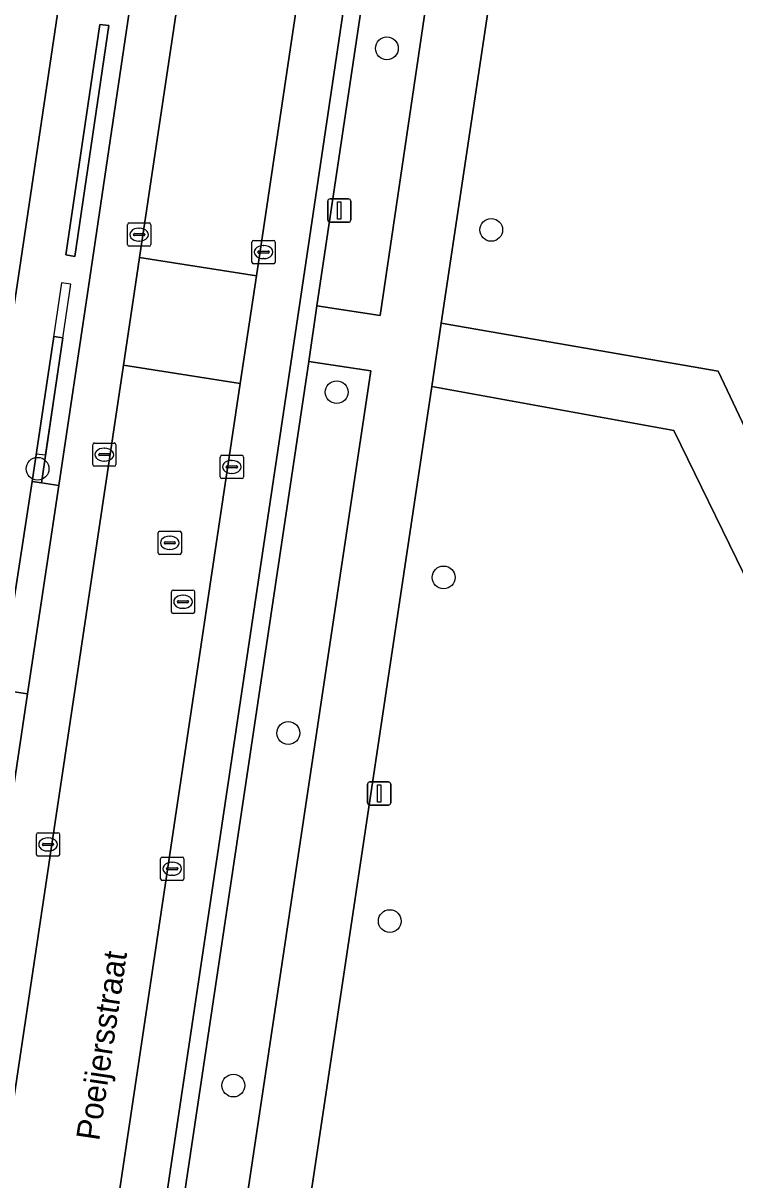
# Model space of a CAD drawing. Extents: x 163008 to 163854, y 382777 to 383982.
# Drawn here: x 163341.84 to 163372.41, y 383111.34 to 383160.98 of the extents above; entities that cross this region are included whole.
import ezdxf

# ---------------------------------------------------------------- set-up
doc = ezdxf.new("R2010")
doc.units = 0
for name, color, linetype in [('IMGEO_Boom', 7, 'Continuous'), ('IMGEO_Erf', 7, 'Continuous'), ('IMGEO_Groenvoorziening', 7, 'Continuous'), ('IMGEO_Haag', 7, 'Continuous'), ('IMGEO_Kolk', 7, 'Continuous'), ('IMGEO_Lichtmast', 7, 'Continuous'), ('IMGEO_Openbare_ruimte_label', 7, 'Continuous'), ('IMGEO_Parkeervlak_open', 7, 'Continuous'), ('IMGEO_Rijbaan_lokaal_gesloten', 7, 'Continuous'), ('IMGEO_Rioolput', 7, 'Continuous'), ('IMGEO_Voetpad_gesloten', 7, 'Continuous'), ('IMGEO_Voetpad_open', 7, 'Continuous')]:
    doc.layers.add(name, color=color, linetype=linetype)

msp = doc.modelspace()

# ---------------------------------------------------------------- linework, layer by layer
at = {"layer": 'IMGEO_Boom'}
for centre in [(163357.465, 383159.9), (163361.95, 383152.109), (163355.31, 383145.144), (163342.463, 383141.856), (163359.903, 383137.194), (163353.231, 383130.514), (163357.589, 383122.443), (163350.872, 383115.385)]:
    msp.add_circle(centre, 0.489, dxfattribs=at)
at = {"layer": 'IMGEO_Erf'}
msp.add_lwpolyline([(163325.006, 383038.94), (163341.637, 383150.129), (163344.666, 383170.44)], dxfattribs=at)
at = {"layer": 'IMGEO_Groenvoorziening'}
msp.add_lwpolyline([(163395.698, 383222.315), (163389.202, 383216.288), (163366.851, 383195.13), (163359.802, 383148.105), (163371.694, 383146.049), (163381.62, 383125.121), (163405.508, 383076.069), (163416.383, 383053.546), (163431.021, 383023.774), (163443.083, 383020.345), (163442.951, 383020.615), (163436.817, 383033.173)], dxfattribs=at)
for points in [[(163363.494, 383191.186), (163360.845, 383191.603), (163354.456, 383148.855), (163357.171, 383148.43)], [(163345.522, 383160.883), (163345.135, 383160.921), (163343.672, 383151.034), (163344.061, 383150.968)], [(163343.545, 383147.48), (163343.153, 383147.538), (163342.226, 383141.307), (163342.623, 383141.247)], [(163356.77, 383146.06), (163354.108, 383146.459), (163339.598, 383049.469), (163342.222, 383049.06)], [(163379.347, 383123.954), (163369.796, 383143.5), (163359.394, 383145.384), (163349.687, 383080.612), (163353.657, 383079.124), (163352.328, 383029.091), (163395.747, 383049.753), (163397.081, 383050.39), (163388.612, 383067.644), (163403.1, 383074.902)]]:
    msp.add_lwpolyline(points, close=True, dxfattribs=at)
at = {"layer": 'IMGEO_Haag'}
for points in [[(163345.522, 383160.883), (163345.135, 383160.921), (163343.672, 383151.034), (163344.061, 383150.968)], [(163343.495, 383149.839), (163342.403, 383142.495), (163342.801, 383142.45), (163343.886, 383149.781)]]:
    msp.add_lwpolyline(points, close=True, dxfattribs=at)
at = {"layer": 'IMGEO_Kolk'}
for p, q in [((163346.323, 383151.479), (163346.323, 383152.331)), ((163346.398, 383152.405), (163347.25, 383152.405)), ((163346.811, 383152.185), (163346.836, 383152.185)), ((163347.324, 383152.331), (163347.324, 383151.479)), ((163346.582, 383151.899), (163346.582, 383151.911)), ((163347.02, 383151.862), (163346.622, 383151.862)), ((163346.625, 383151.948), (163347.023, 383151.948)), ((163347.066, 383151.911), (163347.066, 383151.899)), ((163347.25, 383151.405), (163346.398, 383151.405)), ((163346.834, 383151.625), (163346.809, 383151.625)), ((163351.667, 383150.729), (163351.667, 383151.581)), ((163351.742, 383151.655), (163352.594, 383151.655)), ((163351.969, 383151.198), (163352.367, 383151.198)), ((163352.155, 383151.435), (163352.18, 383151.435)), ((163352.668, 383151.581), (163352.668, 383150.729)), ((163351.926, 383151.149), (163351.926, 383151.161)), ((163352.364, 383151.112), (163351.966, 383151.112)), ((163352.178, 383150.875), (163352.153, 383150.875)), ((163352.41, 383151.161), (163352.41, 383151.149)), ((163352.594, 383150.655), (163351.742, 383150.655)), ((163344.828, 383142.036), (163344.828, 383142.888)), ((163344.903, 383142.962), (163345.755, 383142.962)), ((163345.316, 383142.742), (163345.341, 383142.742)), ((163345.829, 383142.888), (163345.829, 383142.036)), ((163345.087, 383142.456), (163345.087, 383142.468)), ((163345.525, 383142.419), (163345.127, 383142.419)), ((163345.13, 383142.505), (163345.528, 383142.505)), ((163345.571, 383142.468), (163345.571, 383142.456)), ((163350.307, 383141.508), (163350.307, 383142.36)), ((163350.382, 383142.434), (163351.234, 383142.434)), ((163351.308, 383142.36), (163351.308, 383141.508)), ((163345.755, 383141.962), (163344.903, 383141.962)), ((163345.339, 383142.182), (163345.314, 383142.182)), ((163350.566, 383141.928), (163350.566, 383141.94)), ((163351.004, 383141.891), (163350.606, 383141.891)), ((163350.609, 383141.977), (163351.007, 383141.977)), ((163350.795, 383142.214), (163350.82, 383142.214)), ((163351.05, 383141.94), (163351.05, 383141.928)), ((163351.234, 383141.434), (163350.382, 383141.434)), ((163350.818, 383141.654), (163350.793, 383141.654)), ((163342.409, 383125.308), (163342.409, 383126.16)), ((163342.484, 383126.234), (163343.336, 383126.234)), ((163342.897, 383126.014), (163342.922, 383126.014)), ((163343.41, 383126.16), (163343.41, 383125.308)), ((163342.668, 383125.728), (163342.668, 383125.74)), ((163343.106, 383125.691), (163342.708, 383125.691)), ((163342.711, 383125.777), (163343.109, 383125.777)), ((163342.92, 383125.454), (163342.895, 383125.454)), ((163343.152, 383125.74), (163343.152, 383125.728)), ((163343.336, 383125.234), (163342.484, 383125.234)), ((163347.744, 383124.263), (163347.744, 383125.115)), ((163347.819, 383125.189), (163348.671, 383125.189)), ((163348.232, 383124.969), (163348.257, 383124.969)), ((163348.745, 383125.115), (163348.745, 383124.263)), ((163348.003, 383124.683), (163348.003, 383124.695)), ((163348.441, 383124.646), (163348.043, 383124.646)), ((163348.046, 383124.732), (163348.444, 383124.732)), ((163348.255, 383124.409), (163348.23, 383124.409)), ((163348.487, 383124.695), (163348.487, 383124.683)), ((163348.671, 383124.189), (163347.819, 383124.189))]:
    msp.add_line(p, q, dxfattribs=at)
for points in [[(163346.323, 383151.479), (163346.323, 383152.331)], [(163346.398, 383152.405), (163347.25, 383152.405)], [(163347.324, 383152.331), (163347.324, 383151.479)], [(163347.25, 383151.405), (163346.398, 383151.405)], [(163351.667, 383150.729), (163351.667, 383151.581)], [(163351.742, 383151.655), (163352.594, 383151.655)], [(163352.668, 383151.581), (163352.668, 383150.729)], [(163352.594, 383150.655), (163351.742, 383150.655)], [(163344.828, 383142.036), (163344.828, 383142.888)], [(163344.903, 383142.962), (163345.755, 383142.962)], [(163345.829, 383142.888), (163345.829, 383142.036)], [(163350.307, 383141.508), (163350.307, 383142.36)], [(163350.382, 383142.434), (163351.234, 383142.434)], [(163351.308, 383142.36), (163351.308, 383141.508)], [(163345.755, 383141.962), (163344.903, 383141.962)], [(163351.234, 383141.434), (163350.382, 383141.434)], [(163342.409, 383125.308), (163342.409, 383126.16)], [(163342.484, 383126.234), (163343.336, 383126.234)], [(163343.41, 383126.16), (163343.41, 383125.308)], [(163343.336, 383125.234), (163342.484, 383125.234)], [(163347.744, 383124.263), (163347.744, 383125.115)], [(163347.819, 383125.189), (163348.671, 383125.189)], [(163348.745, 383125.115), (163348.745, 383124.263)], [(163348.671, 383124.189), (163347.819, 383124.189)]]:
    msp.add_lwpolyline(points, dxfattribs=at)
for centre, radius, start, end in [((163346.4, 383152.329), 0.0765, 91.552, 178.448), ((163346.4, 383152.329), 0.0765, 91.552, 178.448), ((163347.248, 383152.329), 0.0765, 1.552, 88.448), ((163347.248, 383152.329), 0.0765, 1.552, 88.448), ((163346.622, 383151.908), 0.0403, 85.8775, 175.7526), ((163346.619, 383151.898), 0.0366, 178.938, 274.7102), ((163347.023, 383151.905), 0.043, 264.8664, 352.4533), ((163347.027, 383151.91), 0.0386, 1.7309, 96.639), ((163346.4, 383151.481), 0.0765, 181.552, 268.448), ((163346.4, 383151.481), 0.0765, 181.552, 268.448), ((163347.248, 383151.481), 0.0765, 271.552, 358.448), ((163347.248, 383151.481), 0.0765, 271.552, 358.448), ((163351.744, 383151.579), 0.0765, 91.552, 178.448), ((163351.744, 383151.579), 0.0765, 91.552, 178.448), ((163351.966, 383151.158), 0.0403, 85.8775, 175.7526), ((163352.371, 383151.16), 0.0386, 1.7309, 96.639), ((163352.592, 383151.579), 0.0765, 1.552, 88.448), ((163352.592, 383151.579), 0.0765, 1.552, 88.448), ((163351.744, 383150.731), 0.0765, 181.552, 268.448), ((163351.744, 383150.731), 0.0765, 181.552, 268.448), ((163351.963, 383151.148), 0.0366, 178.938, 274.7102), ((163352.367, 383151.155), 0.043, 264.8664, 352.4533), ((163352.592, 383150.731), 0.0765, 271.552, 358.448), ((163352.592, 383150.731), 0.0765, 271.552, 358.448), ((163344.905, 383142.886), 0.0765, 91.552, 178.448), ((163344.905, 383142.886), 0.0765, 91.552, 178.448), ((163345.753, 383142.886), 0.0765, 1.552, 88.448), ((163345.753, 383142.886), 0.0765, 1.552, 88.448), ((163345.127, 383142.465), 0.0403, 85.8775, 175.7526), ((163345.124, 383142.455), 0.0366, 178.938, 274.7102), ((163345.528, 383142.462), 0.043, 264.8664, 352.4533), ((163345.532, 383142.467), 0.0386, 1.7309, 96.639), ((163350.384, 383142.358), 0.0765, 91.552, 178.448), ((163350.384, 383142.358), 0.0765, 91.552, 178.448), ((163351.232, 383142.358), 0.0765, 1.552, 88.448), ((163351.232, 383142.358), 0.0765, 1.552, 88.448), ((163344.905, 383142.038), 0.0765, 181.552, 268.448), ((163344.905, 383142.038), 0.0765, 181.552, 268.448), ((163345.753, 383142.038), 0.0765, 271.552, 358.448), ((163345.753, 383142.038), 0.0765, 271.552, 358.448), ((163350.606, 383141.937), 0.0403, 85.8775, 175.7526), ((163350.603, 383141.927), 0.0366, 178.938, 274.7102), ((163351.007, 383141.934), 0.043, 264.8664, 352.4533), ((163351.011, 383141.939), 0.0386, 1.7309, 96.639), ((163350.384, 383141.51), 0.0765, 181.552, 268.448), ((163350.384, 383141.51), 0.0765, 181.552, 268.448), ((163351.232, 383141.51), 0.0765, 271.552, 358.448), ((163351.232, 383141.51), 0.0765, 271.552, 358.448), ((163342.486, 383126.158), 0.0765, 91.552, 178.448), ((163342.486, 383126.158), 0.0765, 91.552, 178.448), ((163343.334, 383126.158), 0.0765, 1.552, 88.448), ((163343.334, 383126.158), 0.0765, 1.552, 88.448), ((163342.708, 383125.737), 0.0403, 85.8775, 175.7526), ((163342.705, 383125.727), 0.0366, 178.938, 274.7102), ((163343.109, 383125.734), 0.043, 264.8664, 352.4533), ((163343.113, 383125.739), 0.0386, 1.7309, 96.639), ((163342.486, 383125.31), 0.0765, 181.552, 268.448), ((163342.486, 383125.31), 0.0765, 181.552, 268.448), ((163343.334, 383125.31), 0.0765, 271.552, 358.448), ((163343.334, 383125.31), 0.0765, 271.552, 358.448), ((163347.821, 383125.113), 0.0765, 91.552, 178.448), ((163347.821, 383125.113), 0.0765, 91.552, 178.448), ((163348.669, 383125.113), 0.0765, 1.552, 88.448), ((163348.669, 383125.113), 0.0765, 1.552, 88.448), ((163348.043, 383124.692), 0.0403, 85.8775, 175.7526), ((163348.04, 383124.682), 0.0366, 178.938, 274.7102), ((163348.444, 383124.689), 0.043, 264.8664, 352.4533), ((163348.448, 383124.694), 0.0386, 1.7309, 96.639), ((163347.821, 383124.265), 0.0765, 181.552, 268.448), ((163347.821, 383124.265), 0.0765, 181.552, 268.448), ((163348.669, 383124.265), 0.0765, 271.552, 358.448), ((163348.669, 383124.265), 0.0765, 271.552, 358.448)]:
    msp.add_arc(centre, radius, start, end, dxfattribs=at)
for centre, major_axis, ratio, start_param, end_param in [((163346.81, 383151.905), (-0.387, 0.002), 0.722429, 4.712389, 7.853982), ((163346.835, 383151.905), (-0.39, 0.002), 0.717154, 1.570796, 4.712389), ((163352.154, 383151.155), (-0.387, 0.002), 0.722429, 4.712389, 7.853982), ((163352.179, 383151.155), (-0.39, 0.002), 0.717154, 1.570796, 4.712389), ((163345.315, 383142.462), (-0.387, 0.002), 0.722429, 4.712389, 7.853982), ((163345.34, 383142.462), (-0.39, 0.002), 0.717154, 1.570796, 4.712389), ((163350.794, 383141.934), (-0.387, 0.002), 0.722429, 4.712389, 7.853982), ((163350.819, 383141.934), (-0.39, 0.002), 0.717154, 1.570796, 4.712389), ((163342.896, 383125.734), (-0.387, 0.002), 0.722429, 4.712389, 7.853982), ((163342.921, 383125.734), (-0.39, 0.002), 0.717154, 1.570796, 4.712389), ((163348.231, 383124.689), (-0.387, 0.002), 0.722429, 4.712389, 7.853982), ((163348.256, 383124.689), (-0.39, 0.002), 0.717154, 1.570796, 4.712389)]:
    msp.add_ellipse(centre, major_axis=major_axis, ratio=ratio, start_param=start_param, end_param=end_param, dxfattribs=at)
at = {"layer": 'IMGEO_Lichtmast'}
for p, q in [((163354.923, 383152.539), (163354.923, 383153.339)), ((163354.923, 383153.339), (163354.923, 383152.539)), ((163355.023, 383153.439), (163355.813, 383153.439)), ((163355.813, 383153.439), (163355.023, 383153.439)), ((163355.913, 383153.339), (163355.913, 383152.539)), ((163355.913, 383152.539), (163355.913, 383153.339)), ((163355.813, 383152.439), (163355.023, 383152.439)), ((163355.023, 383152.439), (163355.813, 383152.439)), ((163356.739, 383128.418), (163357.529, 383128.418)), ((163357.529, 383128.418), (163356.739, 383128.418)), ((163356.639, 383127.518), (163356.639, 383128.318)), ((163356.639, 383128.318), (163356.639, 383127.518)), ((163357.629, 383128.318), (163357.629, 383127.518)), ((163357.629, 383127.518), (163357.629, 383128.318)), ((163357.529, 383127.418), (163356.739, 383127.418)), ((163356.739, 383127.418), (163357.529, 383127.418))]:
    msp.add_line(p, q, dxfattribs=at)
for points in [[(163355.343, 383153.314), (163355.493, 383153.314), (163355.493, 383152.564), (163355.343, 383152.564), (163355.343, 383153.314)], [(163357.059, 383128.293), (163357.209, 383128.293), (163357.209, 383127.543), (163357.059, 383127.543), (163357.059, 383128.293)]]:
    msp.add_lwpolyline(points, dxfattribs=at)
for centre, start, end in [((163355.023, 383153.339), 90, 180), ((163355.023, 383153.339), 90, 180), ((163355.813, 383153.339), 0, 90), ((163355.813, 383153.339), 360, 90), ((163355.023, 383152.539), 180, 270), ((163355.023, 383152.539), 180, 270), ((163355.813, 383152.539), 270, 0), ((163355.813, 383152.539), 270, 0), ((163356.739, 383128.318), 90, 180), ((163356.739, 383128.318), 90, 180), ((163357.529, 383128.318), 0, 90), ((163357.529, 383128.318), 360, 90), ((163356.739, 383127.518), 180, 270), ((163356.739, 383127.518), 180, 270), ((163357.529, 383127.518), 270, 0), ((163357.529, 383127.518), 270, 0)]:
    msp.add_arc(centre, 0.1, start, end, dxfattribs=at)
at = {"layer": 'IMGEO_Parkeervlak_open'}
for points in [[(163359.594, 383237.191), (163353.206, 383238.156), (163353.059, 383236.624), (163354.474, 383236.052), (163353.959, 383232.549), (163352.699, 383224.192), (163350.745, 383211.225), (163350.535, 383209.802), (163350.513, 383209.655), (163344.964, 383172.44), (163344.666, 383170.44), (163341.637, 383150.129), (163325.006, 383038.94), (163324.506, 383036.205), (163323.355, 383028.546), (163322.78, 383023.472), (163322.281, 383020.078), (163327.116, 383019.173), (163327.994, 383024.746), (163328.1, 383025.321)], [(163364.444, 383233.751), (163358.072, 383191.74), (163351.868, 383150.133), (163351.16, 383145.514), (163333.064, 383024.594)], [(163353.723, 383148.969), (163360.066, 383191.606), (163365.933, 383230.19), (163365.957, 383230.31)], [(163343.153, 383147.538), (163343.545, 383147.48), (163342.623, 383141.247), (163343.37, 383141.133), (163344.647, 383149.662), (163347.799, 383170.932), (163347.005, 383171.031), (163345.665, 383162.083), (163345.314, 383162.138), (163346.651, 383171.089), (163347.362, 383176.105), (163348.462, 383183.541), (163348.903, 383183.473), (163347.757, 383176.054), (163348.517, 383175.956), (163348.536, 383176.083), (163352.909, 383204.665)], [(163335.498, 383027.101), (163353.723, 383148.969)], [(163336.468, 383103.432), (163337.704, 383111.517), (163339.334, 383122.331), (163339.778, 383122.237), (163338.168, 383111.467), (163338.907, 383111.332), (163342.03, 383132.19), (163341.271, 383132.306), (163339.948, 383123.467), (163339.502, 383123.514), (163340.86, 383132.369), (163342.226, 383141.307), (163343.153, 383147.538)]]:
    msp.add_lwpolyline(points, dxfattribs=at)
for points in [[(163338.907, 383111.332), (163340.877, 383111.094), (163346.155, 383146.302), (163346.845, 383150.922), (163349.786, 383170.627), (163347.799, 383170.932), (163344.647, 383149.662), (163343.37, 383141.133), (163342.03, 383132.19)], [(163345.135, 383160.921), (163345.522, 383160.883), (163344.061, 383150.968), (163343.672, 383151.034)]]:
    msp.add_lwpolyline(points, close=True, dxfattribs=at)
at = {"layer": 'IMGEO_Rijbaan_lokaal_gesloten'}
for points in [[(163359.373, 383234.322), (163356.488, 383215.31), (163354.869, 383204.321), (163350.559, 383175.806), (163349.786, 383170.627), (163346.845, 383150.922), (163351.868, 383150.133), (163358.072, 383191.74), (163364.444, 383233.751)], [(163346.845, 383150.922), (163346.155, 383146.302), (163351.16, 383145.514), (163351.868, 383150.133)], [(163333.064, 383024.594), (163351.16, 383145.514), (163346.155, 383146.302), (163340.877, 383111.094), (163339.666, 383103.012), (163335.675, 383076.387), (163334.357, 383067.599), (163328.173, 383025.814), (163328.1, 383025.321)]]:
    msp.add_lwpolyline(points, close=True, dxfattribs=at)
at = {"layer": 'IMGEO_Rioolput'}
for p, q in [((163347.639, 383138.251), (163347.639, 383139.103)), ((163347.714, 383139.177), (163348.566, 383139.177)), ((163348.127, 383138.957), (163348.152, 383138.957)), ((163348.64, 383139.103), (163348.64, 383138.251)), ((163347.898, 383138.671), (163347.898, 383138.683)), ((163348.336, 383138.634), (163347.938, 383138.634)), ((163347.941, 383138.72), (163348.339, 383138.72)), ((163348.15, 383138.397), (163348.125, 383138.397)), ((163348.382, 383138.683), (163348.382, 383138.671)), ((163348.566, 383138.177), (163347.714, 383138.177)), ((163348.208, 383135.722), (163348.208, 383136.574)), ((163348.283, 383136.648), (163349.135, 383136.648)), ((163348.696, 383136.428), (163348.721, 383136.428)), ((163349.209, 383136.574), (163349.209, 383135.722)), ((163348.467, 383136.142), (163348.467, 383136.154)), ((163348.905, 383136.105), (163348.507, 383136.105)), ((163348.51, 383136.191), (163348.908, 383136.191)), ((163348.719, 383135.868), (163348.694, 383135.868)), ((163348.951, 383136.154), (163348.951, 383136.142)), ((163349.135, 383135.648), (163348.283, 383135.648))]:
    msp.add_line(p, q, dxfattribs=at)
for points in [[(163347.639, 383138.251), (163347.639, 383139.103)], [(163347.714, 383139.177), (163348.566, 383139.177)], [(163348.64, 383139.103), (163348.64, 383138.251)], [(163348.566, 383138.177), (163347.714, 383138.177)], [(163348.208, 383135.722), (163348.208, 383136.574)], [(163348.283, 383136.648), (163349.135, 383136.648)], [(163349.209, 383136.574), (163349.209, 383135.722)], [(163349.135, 383135.648), (163348.283, 383135.648)]]:
    msp.add_lwpolyline(points, dxfattribs=at)
for centre, radius, start, end in [((163347.716, 383139.101), 0.0765, 91.552, 178.448), ((163347.716, 383139.101), 0.0765, 91.552, 178.448), ((163348.564, 383139.101), 0.0765, 1.552, 88.448), ((163348.564, 383139.101), 0.0765, 1.552, 88.448), ((163347.938, 383138.68), 0.0403, 85.8775, 175.7526), ((163347.935, 383138.67), 0.0366, 178.938, 274.7102), ((163348.339, 383138.677), 0.043, 264.8664, 352.4533), ((163348.343, 383138.682), 0.0386, 1.7309, 96.639), ((163347.716, 383138.253), 0.0765, 181.552, 268.448), ((163347.716, 383138.253), 0.0765, 181.552, 268.448), ((163348.564, 383138.253), 0.0765, 271.552, 358.448), ((163348.564, 383138.253), 0.0765, 271.552, 358.448), ((163348.285, 383136.572), 0.0765, 91.552, 178.448), ((163348.285, 383136.572), 0.0765, 91.552, 178.448), ((163349.133, 383136.572), 0.0765, 1.552, 88.448), ((163349.133, 383136.572), 0.0765, 1.552, 88.448), ((163348.507, 383136.151), 0.0403, 85.8775, 175.7526), ((163348.504, 383136.141), 0.0366, 178.938, 274.7102), ((163348.908, 383136.148), 0.043, 264.8664, 352.4533), ((163348.912, 383136.153), 0.0386, 1.7309, 96.639), ((163348.285, 383135.724), 0.0765, 181.552, 268.448), ((163348.285, 383135.724), 0.0765, 181.552, 268.448), ((163349.133, 383135.724), 0.0765, 271.552, 358.448), ((163349.133, 383135.724), 0.0765, 271.552, 358.448)]:
    msp.add_arc(centre, radius, start, end, dxfattribs=at)
for centre, major_axis, ratio, start_param, end_param in [((163348.126, 383138.677), (-0.387, 0.002), 0.722429, 4.712389, 7.853982), ((163348.151, 383138.677), (-0.39, 0.002), 0.717154, 1.570796, 4.712389), ((163348.695, 383136.148), (-0.387, 0.002), 0.722429, 4.712389, 7.853982), ((163348.72, 383136.148), (-0.39, 0.002), 0.717154, 1.570796, 4.712389)]:
    msp.add_ellipse(centre, major_axis=major_axis, ratio=ratio, start_param=start_param, end_param=end_param, dxfattribs=at)
at = {"layer": 'IMGEO_Voetpad_gesloten'}
msp.add_lwpolyline([(163405.508, 383076.069), (163381.62, 383125.121), (163371.694, 383146.049), (163359.802, 383148.105), (163359.394, 383145.384), (163369.796, 383143.5), (163379.347, 383123.954), (163403.1, 383074.902)], close=True, dxfattribs=at)
at = {"layer": 'IMGEO_Voetpad_open'}
for points in [[(163354.108, 383146.459), (163354.456, 383148.855), (163360.845, 383191.603), (163361.17, 383193.412), (163366.685, 383230.187), (163365.957, 383230.31), (163365.933, 383230.19), (163360.066, 383191.606), (163353.723, 383148.969), (163335.498, 383027.101)], [(163372.375, 383229.229), (163369.299, 383229.747), (163363.77, 383193.021), (163361.17, 383193.412), (163360.845, 383191.603), (163363.494, 383191.186), (163357.171, 383148.43), (163354.456, 383148.855), (163354.108, 383146.459), (163356.77, 383146.06), (163342.222, 383049.06)], [(163359.394, 383145.384), (163359.802, 383148.105), (163366.851, 383195.13), (163367.519, 383199.591), (163371.149, 383223.662), (163371.782, 383227.994)], [(163333.064, 383024.594), (163335.386, 383023.994), (163335.872, 383027.092), (163336.262, 383027.02), (163339.38, 383047.955), (163339.598, 383049.469), (163354.108, 383146.459)], [(163349.687, 383080.612), (163359.394, 383145.384)]]:
    msp.add_lwpolyline(points, dxfattribs=at)
msp.add_lwpolyline([(163343.37, 383141.133), (163342.623, 383141.247), (163342.226, 383141.307), (163340.86, 383132.369), (163341.271, 383132.306), (163342.03, 383132.19)], close=True, dxfattribs=at)

# ---------------------------------------------------------------- texts
at = {"layer": 'IMGEO_Openbare_ruimte_label'}
msp.add_text('Poeijersstraat', height=1, rotation=81.5457, dxfattribs=at).set_placement((163345.103, 383112.985))

doc.saveas('drawing.dxf')
